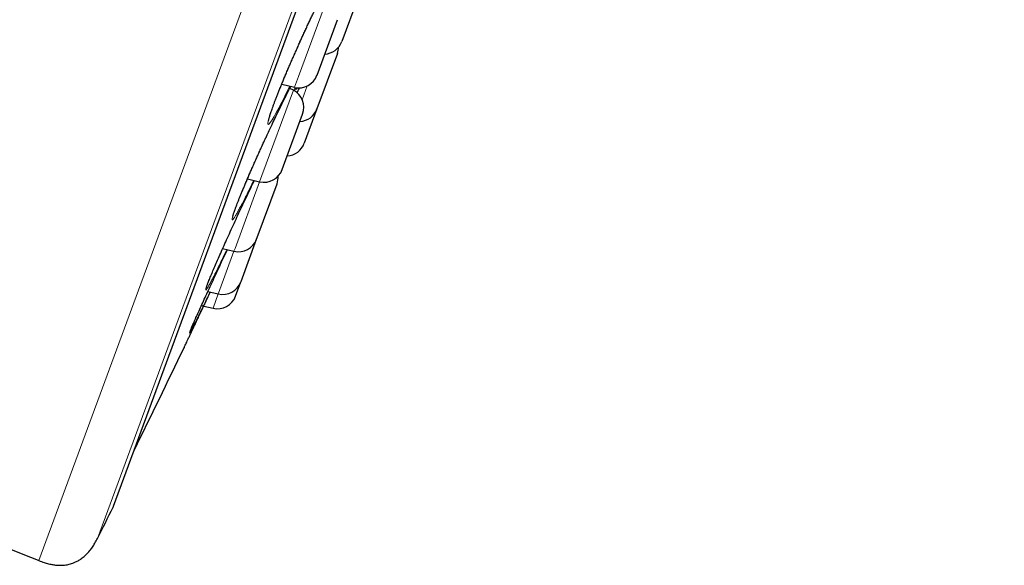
# Model space of a CAD drawing. Header units: millimetres. Extents: x 8 to 830, y 12 to 1725.
# Tile 322 of 329: x 805 to 830, y 1538 to 1552. Entities that reach past the tile are written whole.
import ezdxf

# ---------------------------------------------------------------- set-up
doc = ezdxf.new("R2010")
doc.units = ezdxf.units.MM

msp = doc.modelspace()

# ---------------------------------------------------------------- linework, layer by layer
at = {"color": 8, "linetype": 'Continuous', "lineweight": 0}
for p, q in [((805.139, 1538.008), (829.321, 1603.56)), ((830.101, 1602.138), (806.655, 1538.583)), ((807.061, 1539.391), (829.884, 1601.26)), ((811.849, 1550.511), (812.619, 1552.599)), ((811.747, 1550.235), (811.849, 1550.511)), ((810.906, 1547.954), (811.719, 1550.16)), ((811.769, 1550.233), (811.735, 1550.147)), ((812.08, 1550.272), (811.949, 1549.915)), ((810.847, 1547.796), (810.906, 1547.954)), ((810.211, 1546.07), (810.847, 1547.796)), ((810.184, 1545.999), (810.211, 1546.07)), ((809.785, 1544.916), (810.184, 1545.999)), ((809.642, 1544.528), (809.778, 1544.898)), ((809.778, 1544.898), (809.785, 1544.916))]:
    msp.add_line(p, q, dxfattribs=at)
at = {"color": 7, "linetype": 'Continuous', "lineweight": 30}
for p, q in [((807.07, 1539.412), (829.877, 1601.239)), ((813.5, 1552.851), (812.971, 1551.418)), ((812.392, 1550.716), (812.859, 1551.981)), ((812.858, 1551.112), (812.33, 1549.679)), ((812.331, 1550.548), (812.392, 1550.716)), ((811.417, 1550.312), (811.747, 1550.235)), ((811.719, 1550.16), (811.626, 1550.208)), ((812.33, 1549.679), (812.002, 1548.79)), ((811.466, 1548.205), (811.959, 1549.542)), ((811.431, 1548.109), (811.466, 1548.205)), ((810.533, 1547.87), (810.847, 1547.796)), ((810.784, 1546.356), (811.297, 1547.745)), ((810.366, 1545.223), (810.768, 1546.312)), ((810.768, 1546.312), (810.784, 1546.356)), ((809.891, 1546.068), (810.184, 1545.999)), ((810.225, 1544.841), (810.362, 1545.212)), ((810.362, 1545.212), (810.366, 1545.223)), ((809.51, 1544.962), (809.778, 1544.898)), ((809.343, 1544.598), (809.393, 1544.586)), ((809.401, 1544.584), (809.642, 1544.528))]:
    msp.add_line(p, q, dxfattribs=at)
at = {"color": 8, "linetype": 'Continuous', "lineweight": 0, "flags": 128}
msp.add_lwpolyline([(811.624, 1550.263), (811.588, 1550.188), (811.5, 1550.01), (811.417, 1549.847), (811.341, 1549.701), (811.278, 1549.583), (811.221, 1549.483), (811.169, 1549.397), (811.126, 1549.332), (811.094, 1549.292), (811.072, 1549.277), (811.062, 1549.287), (811.062, 1549.32), (811.074, 1549.378), (811.096, 1549.459), (811.129, 1549.563), (811.172, 1549.687), (811.225, 1549.83), (811.287, 1549.99), (811.356, 1550.166), (811.434, 1550.356), (811.517, 1550.556), (811.606, 1550.764), (811.699, 1550.979), (811.795, 1551.195), (811.892, 1551.413), (811.991, 1551.628), (812.088, 1551.837), (812.183, 1552.039)], dxfattribs=at)
at = {"color": 7, "linetype": 'Continuous', "lineweight": 30}
for centre, radius, start, end in [((812.502, 1551.591), 0.5, 273.3294, 339.7512), ((812.389, 1551.285), 0.5, 339.7512, 358.8009), ((811.861, 1550.721), 0.5, 256.7512, 339.7512), ((811.49, 1549.715), 0.5, 339.7512, 62.7512), ((811.861, 1549.852), 0.5, 273.3294, 339.7512), ((811.533, 1548.963), 0.5, 273.3294, 339.7512), ((810.962, 1548.283), 0.5, 256.7512, 339.7512), ((810.827, 1547.918), 0.5, 339.7512, 2.5849), ((810.299, 1546.486), 0.5, 256.7512, 339.7512), ((809.893, 1545.385), 0.5, 256.7512, 339.7512), ((809.756, 1545.014), 0.5, 256.7512, 339.7512), ((538.559, 1673.584), 300, 333.74462, 334.3049), ((806.882, 1539.481), 0.2, 333.4413, 339.7512), ((538.718, 1673.526), 300, 333.26848, 333.44128), ((941.469, 1880.304), 368.446, 247.99344, 248.28357)]:
    msp.add_arc(centre, radius, start, end, dxfattribs=at)
at = {"color": 8, "linetype": 'Continuous', "lineweight": 0}
for points, knots in [([(805.586, 1610.75), (805.584, 1610.744), (805.58, 1610.732), (805.545, 1610.638), (805.489, 1610.487), (805.411, 1610.275), (805.311, 1610.005), (805.191, 1609.679), (805.05, 1609.298), (804.889, 1608.861), (804.707, 1608.366), (804.503, 1607.813), (804.277, 1607.201), (804.032, 1606.536), (803.767, 1605.818), (803.485, 1605.053), (803.186, 1604.244), (802.873, 1603.394), (802.542, 1602.499), (802.194, 1601.555), (801.828, 1600.563), (801.445, 1599.524), (801.047, 1598.446), (800.636, 1597.331), (800.214, 1596.188), (799.784, 1595.02), (799.345, 1593.83), (798.896, 1592.613), (798.435, 1591.364), (797.963, 1590.084), (797.48, 1588.776), (796.991, 1587.449), (796.496, 1586.107), (795.999, 1584.76), (795.501, 1583.411), (795.003, 1582.062), (794.504, 1580.708), (794.001, 1579.344), (793.494, 1577.971), (792.986, 1576.593), (792.479, 1575.22), (791.976, 1573.855), (791.479, 1572.509), (790.99, 1571.184), (790.51, 1569.882), (790.036, 1568.597), (789.567, 1567.325), (789.103, 1566.069), (788.647, 1564.83), (788.2, 1563.62), (787.765, 1562.44), (787.344, 1561.299), (786.938, 1560.2), (786.548, 1559.143), (786.172, 1558.123), (785.809, 1557.138), (785.459, 1556.188), (785.123, 1555.278), (784.804, 1554.415), (784.503, 1553.599), (784.223, 1552.838), (783.962, 1552.132), (783.722, 1551.481), (783.501, 1550.881), (783.298, 1550.332), (783.115, 1549.835), (782.951, 1549.391), (782.809, 1549.006), (782.689, 1548.679), (782.59, 1548.413), (782.515, 1548.208), (782.46, 1548.06), (782.43, 1547.978), (782.417, 1547.944), (782.421, 1547.954), (782.421, 1547.954)], [0, 0, 0, 0, 0.014, 0.028, 0.042, 0.056, 0.07, 0.08375, 0.0975, 0.11125, 0.125, 0.139, 0.153, 0.167, 0.181, 0.195, 0.20875, 0.2225, 0.23625, 0.25, 0.264, 0.278, 0.292, 0.306, 0.32, 0.33375, 0.3475, 0.36125, 0.375, 0.389, 0.403, 0.417, 0.431, 0.445, 0.45875, 0.4725, 0.48625, 0.5, 0.514, 0.528, 0.542, 0.556, 0.569999, 0.583749, 0.597499, 0.61125, 0.625, 0.638999, 0.652999, 0.666999, 0.680999, 0.694999, 0.708749, 0.722499, 0.736249, 0.749999, 0.763999, 0.777999, 0.791999, 0.805999, 0.819999, 0.833749, 0.847499, 0.861249, 0.874999, 0.888999, 0.902999, 0.916999, 0.930999, 0.944999, 0.958749, 0.972499, 0.986249, 0.999999, 1, 1, 1, 1]), ([(811.242, 1549.433), (811.258, 1549.466), (811.306, 1549.566), (811.383, 1549.725), (811.474, 1549.91), (811.559, 1550.079), (811.619, 1550.196), (811.647, 1550.249), (811.652, 1550.257)], [0, 0, 0, 0, 0.101193, 0.310937, 0.520008, 0.738993, 0.958736, 1, 1, 1, 1]), ([(811.82, 1550.225), (811.818, 1550.222), (811.804, 1550.2), (811.79, 1550.182), (811.777, 1550.175), (811.775, 1550.19), (811.781, 1550.218), (811.784, 1550.229)], [0, 0, 0, 0, 0.046609, 0.302313, 0.55884, 0.814543, 1, 1, 1, 1]), ([(810.565, 1547.564), (810.538, 1547.51), (810.483, 1547.4), (810.409, 1547.258), (810.344, 1547.134), (810.286, 1547.028), (810.236, 1546.94), (810.194, 1546.872), (810.162, 1546.828), (810.142, 1546.809), (810.133, 1546.814), (810.135, 1546.844), (810.148, 1546.898), (810.173, 1546.975), (810.208, 1547.074), (810.253, 1547.195), (810.308, 1547.334), (810.372, 1547.492), (810.445, 1547.665), (810.524, 1547.852), (810.61, 1548.05), (810.701, 1548.257), (810.796, 1548.47), (810.894, 1548.686), (810.97, 1548.853), (811.013, 1548.945), (811.023, 1548.966)], [0, 0, 0, 0, 0.041864, 0.085179, 0.125305, 0.165429, 0.208871, 0.25245, 0.295885, 0.339115, 0.382482, 0.42571, 0.468982, 0.512393, 0.555666, 0.598747, 0.641964, 0.685045, 0.728191, 0.771474, 0.814619, 0.857758, 0.901034, 0.944173, 0.987372, 1, 1, 1, 1]), ([(809.613, 1545.26), (809.595, 1545.226), (809.558, 1545.157), (809.515, 1545.081), (809.482, 1545.027), (809.461, 1544.998), (809.451, 1544.993), (809.452, 1545.012), (809.464, 1545.056), (809.488, 1545.123), (809.523, 1545.213), (809.558, 1545.301), (809.585, 1545.365), (809.593, 1545.384)], [0, 0, 0, 0, 0.095831, 0.191965, 0.287791, 0.383717, 0.479951, 0.575877, 0.67135, 0.767126, 0.862599, 0.958162, 1, 1, 1, 1]), ([(809.092, 1543.981), (809.081, 1543.962), (809.06, 1543.921), (809.041, 1543.89), (809.032, 1543.88), (809.035, 1543.894), (809.05, 1543.934), (809.068, 1543.98), (809.085, 1544.019), (809.089, 1544.029)], [0, 0, 0, 0, 0.148808, 0.308086, 0.467876, 0.627154, 0.785714, 0.944778, 1, 1, 1, 1])]:
    msp.add_open_spline(points, degree=3, knots=knots, dxfattribs=at)
at = {"color": 7, "linetype": 'Continuous', "lineweight": 30}
for points, knots in [([(811.079, 1549.377), (811.079, 1549.377), (811.079, 1549.377), (811.08, 1549.385), (811.083, 1549.399), (811.088, 1549.42), (811.096, 1549.45), (811.106, 1549.487), (811.12, 1549.531), (811.138, 1549.583), (811.158, 1549.642), (811.181, 1549.707), (811.207, 1549.778), (811.235, 1549.854), (811.266, 1549.936), (811.3, 1550.022), (811.335, 1550.112), (811.373, 1550.205), (811.412, 1550.302), (811.453, 1550.402), (811.496, 1550.505), (811.541, 1550.612), (811.588, 1550.722), (811.637, 1550.834), (811.686, 1550.948), (811.736, 1551.063), (811.788, 1551.178), (811.839, 1551.293), (811.89, 1551.408), (811.941, 1551.52), (811.992, 1551.631), (812.042, 1551.739), (812.092, 1551.846), (812.142, 1551.952), (812.191, 1552.055), (812.24, 1552.156), (812.288, 1552.254), (812.335, 1552.349), (812.38, 1552.44), (812.423, 1552.526), (812.465, 1552.607), (812.504, 1552.682), (812.541, 1552.752), (812.567, 1552.801), (812.587, 1552.837), (812.606, 1552.871), (812.631, 1552.915), (812.658, 1552.96), (812.681, 1552.999), (812.701, 1553.03), (812.717, 1553.054), (812.728, 1553.068), (812.735, 1553.077), (812.736, 1553.078), (812.736, 1553.078)], [0, 0, 0, 0, 0.008404, 0.021004, 0.035128, 0.051026, 0.068402, 0.086934, 0.106318, 0.126309, 0.146724, 0.167425, 0.188309, 0.209292, 0.230308, 0.251289, 0.272195, 0.292997, 0.313614, 0.334235, 0.355096, 0.376164, 0.397404, 0.418772, 0.44022, 0.461698, 0.483137, 0.504488, 0.525706, 0.546755, 0.567607, 0.588253, 0.609056, 0.630018, 0.651118, 0.67233, 0.693623, 0.71496, 0.736296, 0.757584, 0.778786, 0.799863, 0.820779, 0.841497, 0.847608, 0.8585, 0.878764, 0.898959, 0.918993, 0.938706, 0.957846, 0.973711, 0.987883, 1, 1, 1, 1]), ([(811.241, 1549.43), (811.257, 1549.462), (811.289, 1549.529), (811.337, 1549.628), (811.385, 1549.728), (811.433, 1549.825), (811.479, 1549.917), (811.523, 1550.006), (811.565, 1550.089), (811.605, 1550.167), (811.634, 1550.223), (811.649, 1550.251), (811.652, 1550.257)], [0, 0, 0, 0, 0.098712, 0.207703, 0.317154, 0.426891, 0.536711, 0.646364, 0.755658, 0.864409, 0.972448, 1, 1, 1, 1]), ([(811.817, 1550.09), (811.829, 1550.117), (811.849, 1550.162), (811.869, 1550.208), (811.877, 1550.226)], [0, 0, 0, 0, 0.608304, 1, 1, 1, 1]), ([(811.023, 1548.966), (811.047, 1549.017), (811.103, 1549.139), (811.177, 1549.296), (811.226, 1549.398), (811.242, 1549.433)], [0, 0, 0, 0, 0.319235, 0.768304, 1, 1, 1, 1]), ([(810.152, 1546.896), (810.152, 1546.896), (810.152, 1546.895), (810.153, 1546.901), (810.156, 1546.912), (810.161, 1546.931), (810.169, 1546.957), (810.18, 1546.991), (810.195, 1547.033), (810.212, 1547.082), (810.233, 1547.138), (810.257, 1547.201), (810.283, 1547.269), (810.313, 1547.343), (810.344, 1547.422), (810.379, 1547.505), (810.415, 1547.593), (810.453, 1547.685), (810.494, 1547.779), (810.536, 1547.877), (810.58, 1547.979), (810.626, 1548.084), (810.673, 1548.193), (810.722, 1548.303), (810.773, 1548.416), (810.824, 1548.531), (810.876, 1548.646), (810.928, 1548.76), (810.977, 1548.867), (811.009, 1548.935), (811.023, 1548.965)], [0, 0, 0, 0, 0.008479, 0.030558, 0.056392, 0.085278, 0.117271, 0.151625, 0.187682, 0.224923, 0.262972, 0.301561, 0.34049, 0.379607, 0.418787, 0.457904, 0.496883, 0.535669, 0.574203, 0.612503, 0.651252, 0.690394, 0.729866, 0.769591, 0.809483, 0.849449, 0.88937, 0.929147, 0.968695, 1, 1, 1, 1]), ([(809.593, 1545.384), (809.603, 1545.409), (809.631, 1545.475), (809.687, 1545.606), (809.759, 1545.771), (809.839, 1545.952), (809.925, 1546.145), (810.017, 1546.348), (810.113, 1546.558), (810.211, 1546.773), (810.312, 1546.989), (810.413, 1547.205), (810.515, 1547.421), (810.615, 1547.63), (810.679, 1547.763), (810.711, 1547.828)], [0, 0, 0, 0, 0.044758, 0.123923, 0.203037, 0.282403, 0.361516, 0.440721, 0.520176, 0.599378, 0.678574, 0.758016, 0.837204, 0.920298, 1, 1, 1, 1]), ([(810.696, 1547.831), (810.683, 1547.804), (810.639, 1547.712), (810.595, 1547.623), (810.566, 1547.566), (810.565, 1547.564)], [0, 0, 0, 0, 0.289873, 0.974856, 1, 1, 1, 1]), ([(809.089, 1544.029), (809.097, 1544.047), (809.116, 1544.091), (809.158, 1544.188), (809.215, 1544.315), (809.281, 1544.461), (809.355, 1544.624), (809.436, 1544.802), (809.524, 1544.992), (809.617, 1545.193), (809.714, 1545.402), (809.814, 1545.616), (809.914, 1545.829), (809.981, 1545.97), (810.014, 1546.039)], [0, 0, 0, 0, 0.05596, 0.141942, 0.228199, 0.314181, 0.400142, 0.486375, 0.572336, 0.658413, 0.744763, 0.830837, 0.9169, 1, 1, 1, 1]), ([(810.004, 1546.041), (809.999, 1546.031), (809.964, 1545.96), (809.904, 1545.837), (809.823, 1545.672), (809.746, 1545.518), (809.674, 1545.376), (809.633, 1545.299), (809.613, 1545.26)], [0, 0, 0, 0, 0.031235, 0.215764, 0.400288, 0.599992, 0.800324, 1, 1, 1, 1]), ([(809.469, 1545.061), (809.469, 1545.061), (809.469, 1545.062), (809.472, 1545.07), (809.476, 1545.085), (809.484, 1545.107), (809.495, 1545.137), (809.509, 1545.174), (809.526, 1545.219), (809.546, 1545.27), (809.569, 1545.327), (809.587, 1545.369), (809.596, 1545.391)], [0, 0, 0, 0, 0.05853, 0.132923, 0.22009, 0.318223, 0.424447, 0.535926, 0.650486, 0.766666, 0.883536, 1, 1, 1, 1]), ([(808.893, 1543.51), (808.893, 1543.51), (808.892, 1543.507), (808.897, 1543.516), (808.907, 1543.538), (808.923, 1543.573), (808.946, 1543.622), (808.976, 1543.684), (809.011, 1543.758), (809.051, 1543.843), (809.097, 1543.941), (809.148, 1544.049), (809.204, 1544.166), (809.263, 1544.292), (809.327, 1544.427), (809.394, 1544.569), (809.464, 1544.717), (809.523, 1544.843), (809.56, 1544.921), (809.572, 1544.947)], [0, 0, 0, 0, 0.008241, 0.073569, 0.136559, 0.200104, 0.264097, 0.329136, 0.392237, 0.455894, 0.520003, 0.585163, 0.64827, 0.711933, 0.776045, 0.841206, 0.904402, 0.968154, 1, 1, 1, 1]), ([(809.567, 1544.948), (809.565, 1544.943), (809.533, 1544.877), (809.476, 1544.758), (809.395, 1544.59), (809.318, 1544.434), (809.248, 1544.29), (809.186, 1544.165), (809.135, 1544.064), (809.103, 1544.003), (809.092, 1543.983), (809.092, 1543.981)], [0, 0, 0, 0, 0.010999, 0.143207, 0.275411, 0.418587, 0.562213, 0.705368, 0.847844, 0.99077, 1, 1, 1, 1]), ([(809.048, 1543.925), (809.048, 1543.925), (809.048, 1543.924), (809.049, 1543.928), (809.052, 1543.938), (809.059, 1543.954), (809.068, 1543.978), (809.08, 1544.005), (809.089, 1544.027), (809.093, 1544.036)], [0, 0, 0, 0, 0.028742, 0.146165, 0.292155, 0.464478, 0.656442, 0.860579, 1, 1, 1, 1]), ([(805.139, 1538.008), (805.183, 1537.991), (805.266, 1537.96), (805.387, 1537.926), (805.494, 1537.904), (805.589, 1537.892), (805.678, 1537.888), (805.761, 1537.89), (805.835, 1537.898), (805.898, 1537.909), (805.957, 1537.924), (806.021, 1537.944), (806.094, 1537.974), (806.177, 1538.018), (806.267, 1538.08), (806.363, 1538.162), (806.449, 1538.257), (806.525, 1538.359), (806.593, 1538.464), (806.634, 1538.542), (806.655, 1538.583)], [0, 0, 0, 0, 0.077515, 0.145428, 0.204956, 0.257139, 0.302834, 0.351852, 0.392783, 0.426285, 0.456358, 0.492772, 0.536186, 0.587015, 0.646076, 0.714695, 0.79478, 0.855773, 0.923849, 1, 1, 1, 1])]:
    msp.add_open_spline(points, degree=3, knots=knots, dxfattribs=at)

doc.saveas('drawing.dxf')
